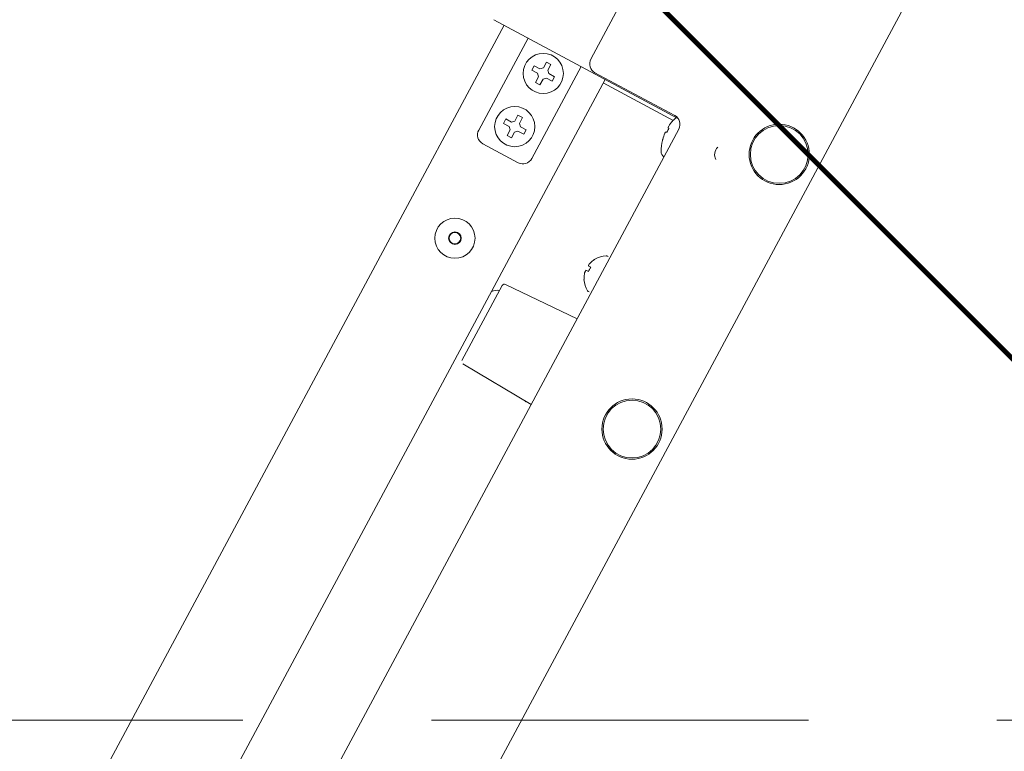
# Model space of a CAD drawing. Extents: x 3940905 to 4145695, y 925352 to 1109797.
# Tile 363 of 656: x 3983600 to 3983796, y 1101148 to 1101294. Entities that reach past the tile are written whole.
import ezdxf

# ---------------------------------------------------------------- set-up
doc = ezdxf.new("R2010")
doc.units = 0
doc.header["$LTSCALE"] = 750
doc.header["$MEASUREMENT"] = 0
doc.linetypes.add('DASHED', pattern=[0.75, 0.5, -0.25])
doc.layers.get('0').update_dxf_attribs({"linetype": 'CONTINUOUS', "lineweight": 0})
doc.layers.add('CKD Equipments', color=252, linetype='CONTINUOUS', lineweight=0)

# ---------------------------------------------------------------- blocks, each defined once
blk = doc.blocks.new('4')
at = {"color": 1, "linetype": 'DASHED', "ltscale": 0.2, "const_width": 1}
blk.add_lwpolyline([(4050788.81, 1046868.24), (4049888.81, 1047768.24)], dxfattribs=at)
at = {"color": 1, "linetype": 'DASHED', "ltscale": 0.2}
blk.add_lwpolyline([(4049888.81, 1047768.24), (4050788.81, 1047768.24), (4050788.81, 1046868.24), (4049888.81, 1046868.24)], close=True, dxfattribs=at)

msp = doc.modelspace()

# ---------------------------------------------------------------- linework, layer by layer
at = {"layer": 'CKD Equipments', "color": 7, "linetype": 'Continuous'}
for p, q in [((3983714.13, 1101285.95, 1431.4), (3983731.41, 1101318.17, 1431.4)), ((3983782.91, 1101308.41, 1431.4), (3983439.16, 1100667.47, 1431.4)), ((3983731.46, 1101274.14, 1431.4), (3983694.82, 1101293.79, 1431.4)), ((3983412.49, 1100762.48, 1431.4), (3983696.86, 1101292.7, 1431.4)), ((3983691.8, 1101271.82, 1431.4), (3983701.62, 1101290.14, 1431.4)), ((3983705.29, 1101285.35, 1431.4), (3983704.68, 1101284.21, 1431.4)), ((3983706.18, 1101284.88, 1431.4), (3983705.29, 1101285.35, 1431.4)), ((3983702.37, 1101266.15, 1431.4), (3983712.2, 1101284.47, 1431.4)), ((3983702.86, 1101284.62, 1431.4), (3983702.38, 1101283.74, 1431.4)), ((3983702.38, 1101283.74, 1431.4), (3983703.53, 1101283.12, 1431.4)), ((3983704, 1101284, 1431.4), (3983702.86, 1101284.62, 1431.4)), ((3983704.68, 1101284.21, 1431.4), (3983704, 1101284, 1431.4)), ((3983705.56, 1101283.73, 1431.4), (3983706.18, 1101284.88, 1431.4)), ((3983705.77, 1101283.06, 1431.4), (3983705.56, 1101283.73, 1431.4)), ((3983432.66, 1100751.8, 1431.4), (3983716.96, 1101281.91, 1431.4)), ((3983703.73, 1101282.44, 1431.4), (3983703.12, 1101281.3, 1431.4)), ((3983703.53, 1101283.12, 1431.4), (3983703.73, 1101282.44, 1431.4)), ((3983704, 1101280.83, 1431.4), (3983704.62, 1101281.97, 1431.4)), ((3983704.62, 1101281.97, 1431.4), (3983705.29, 1101282.18, 1431.4)), ((3983705.29, 1101282.18, 1431.4), (3983706.44, 1101281.56, 1431.4)), ((3983706.91, 1101282.44, 1431.4), (3983705.77, 1101283.06, 1431.4)), ((3983706.44, 1101281.56, 1431.4), (3983706.91, 1101282.44, 1431.4)), ((3983714.94, 1101283.24, 1431.4), (3983730.81, 1101274.73, 1431.4)), ((3983703.12, 1101281.3, 1431.4), (3983704, 1101280.83, 1431.4)), ((3983730.51, 1101273.75, 1431.4), (3983716.59, 1101281.22, 1431.4)), ((3983697.19, 1101274.04, 1431.4), (3983696.71, 1101273.16, 1431.4)), ((3983698.33, 1101273.43, 1431.4), (3983697.19, 1101274.04, 1431.4)), ((3983699.01, 1101273.63, 1431.4), (3983698.33, 1101273.43, 1431.4)), ((3983699.62, 1101274.78, 1431.4), (3983699.01, 1101273.63, 1431.4)), ((3983700.5, 1101274.3, 1431.4), (3983699.62, 1101274.78, 1431.4)), ((3983699.89, 1101273.16, 1431.4), (3983700.5, 1101274.3, 1431.4)), ((3983730.54, 1101273.8, 1431.4), (3983730.53, 1101273.8, 1431.4)), ((3983731.62, 1101272.03, 1431.4), (3983448.99, 1100745.03, 1431.4)), ((3983696.71, 1101273.16, 1431.4), (3983697.86, 1101272.55, 1431.4)), ((3983698.06, 1101271.87, 1431.4), (3983697.45, 1101270.72, 1431.4)), ((3983697.86, 1101272.55, 1431.4), (3983698.06, 1101271.87, 1431.4)), ((3983698.94, 1101271.4, 1431.4), (3983699.62, 1101271.6, 1431.4)), ((3983699.62, 1101271.6, 1431.4), (3983700.77, 1101270.99, 1431.4)), ((3983700.09, 1101272.48, 1431.4), (3983699.89, 1101273.16, 1431.4)), ((3983701.24, 1101271.87, 1431.4), (3983700.09, 1101272.48, 1431.4)), ((3983700.77, 1101270.99, 1431.4), (3983701.24, 1101271.87, 1431.4)), ((3983697.45, 1101270.72, 1431.4), (3983698.33, 1101270.25, 1431.4)), ((3983698.33, 1101270.25, 1431.4), (3983698.94, 1101271.4, 1431.4)), ((3983728.35, 1101269.75, 1431.4), (3983728.36, 1101269.75, 1431.4)), ((3983699.67, 1101265.34, 1431.4), (3983692.62, 1101269.12, 1431.4)), ((3983714.96, 1101246.13, 1431.4), (3983714.93, 1101246.14, 1431.4)), ((3983717.56, 1101246.66, 1431.4), (3983717.39, 1101246.75, 1431.4)), ((3983714.11, 1101244.54, 1431.4), (3983713.62, 1101244.8, 1431.4)), ((3983713.15, 1101243.92, 1431.4), (3983713.63, 1101243.66, 1431.4)), ((3983688.48, 1101225.97, 1431.4), (3983696.5, 1101240.91, 1431.4)), ((3983711.38, 1101234.28, 1431.4), (3983697.15, 1101241.13, 1431.4)), ((3983712.75, 1101242.09, 1431.4), (3983712.78, 1101242.07, 1431.4)), ((3983713.78, 1101239.61, 1431.4), (3983713.61, 1101239.7, 1431.4)), ((3983688.67, 1101225.3, 1431.4), (3983702.24, 1101217.24, 1431.4)), ((3983701.03, 1101217.83, 1431.4), (3983701.14, 1101217.77, 1431.4))]:
    msp.add_line(p, q, dxfattribs=at)
for centre, radius in [((3983704.65, 1101283.09, 1431.4), 4), ((3983698.98, 1101272.51, 1431.4), 4), ((3983751.61, 1101266.98, 1431.4), 6), ((3983751.61, 1101266.98, 1431.4), 5.75), ((3983687.07, 1101250.31, 1431.4), 4), ((3983687.07, 1101250.31, 1431.4), 1.25), ((3983687.07, 1101250.31, 1431.4), 1.15), ((3983722.31, 1101212.34, 1431.4), 6), ((3983722.31, 1101212.34, 1431.4), 5.75)]:
    msp.add_circle(centre, radius, dxfattribs=at)
for centre, radius, start, end in [((3983715.89, 1101285, 1431.4), 2, 151.7949, 241.7949), ((3983737.13, 1101267.74, 1431.4), 8.95, 138.8931, 147.1342), ((3983737.12, 1101267.74, 1431.4), 8.95, 137.4005, 138.8883), ((3983737.19, 1101267.62, 1431.4), 9.08, 132.2438, 137.1273), ((3983729.86, 1101272.97, 1431.4), 2, 331.7949, 61.7949), ((3983693.56, 1101270.88, 1431.4), 2, 151.7949, 241.7949), ((3983737.19, 1101267.62, 1431.4), 8.79, 149.1859, 154.4039), ((3983737.11, 1101267.75, 1431.4), 8.94, 147.1402, 148.4446), ((3983737.19, 1101267.62, 1431.4), 9.08, 166.4625, 180.397), ((3983737.05, 1101267.61, 1431.4), 8.95, 164.7015, 166.1893), ((3983737.06, 1101267.61, 1431.4), 8.95, 156.4556, 164.6967), ((3983737.04, 1101267.61, 1431.4), 8.94, 155.1452, 156.4496), ((3983740.75, 1101266.96, 1431.4), 2, 133.0016, 209.9931), ((3983740.75, 1101266.96, 1431.4), 2, 133.0016, 209.9931), ((3983700.61, 1101267.1, 1431.4), 2, 241.7949, 331.7949), ((3983729.35, 1101267.57, 1431.4), 1.25, 180.397, 236.8806), ((3983717.35, 1101242.02, 1431.4), 4.75, 120.2608, 122.8262), ((3983717.36, 1101242, 1431.4), 4.8, 92.0961, 120.4222), ((3983717.2, 1101246.4, 1431.4), 0.4, 61.7949, 92.0961), ((3983715.49, 1101244.08, 1431.4), 2.01, 156.9351, 159.0693), ((3983717.19, 1101242.32, 1431.4), 3.8, 144.23, 159.3598), ((3983715.47, 1101244.09, 1431.4), 1.98, 156.0805, 156.9322), ((3983715.46, 1101244.1, 1431.4), 1.97, 154.8183, 156.0809), ((3983715.45, 1101244.1, 1431.4), 1.96, 153.7912, 154.8178), ((3983715.45, 1101244.11, 1431.4), 1.95, 152.7211, 153.7912), ((3983715.44, 1101244.11, 1431.4), 1.95, 151.5954, 152.7208), ((3983715.45, 1101244.11, 1431.4), 1.95, 150.6408, 151.5954), ((3983715.45, 1101244.1, 1431.4), 1.95, 149.4182, 150.6404), ((3983715.45, 1101244.1, 1431.4), 1.96, 148.579, 149.4184), ((3983715.46, 1101244.1, 1431.4), 1.97, 147.1933, 148.5782), ((3983715.47, 1101244.09, 1431.4), 1.98, 146.5391, 147.194), ((3983715.49, 1101244.08, 1431.4), 2.01, 144.5208, 146.5364), ((3983717.28, 1101242.11, 1431.4), 4.64, 135.3985, 137.4773), ((3983717.3, 1101242.09, 1431.4), 4.67, 134.4177, 135.4), ((3983717.31, 1101242.07, 1431.4), 4.68, 133.3299, 134.4176), ((3983717.32, 1101242.06, 1431.4), 4.7, 131.2762, 133.3293), ((3983717.33, 1101242.05, 1431.4), 4.72, 130.7926, 131.2768), ((3983717.34, 1101242.05, 1431.4), 4.72, 129.2473, 130.7924), ((3983717.34, 1101242.04, 1431.4), 4.73, 128.4775, 129.2475), ((3983717.34, 1101242.04, 1431.4), 4.73, 127.2227, 128.4774), ((3983717.35, 1101242.03, 1431.4), 4.74, 126.2547, 127.2227), ((3983717.35, 1101242.03, 1431.4), 4.74, 125.1137, 126.2547), ((3983717.35, 1101242.03, 1431.4), 4.75, 123.7875, 125.1136), ((3983717.35, 1101242.02, 1431.4), 4.75, 122.8265, 123.7875), ((3983717.52, 1101242.35, 1431.4), 4.74, 176.3671, 177.3351), ((3983717.52, 1101242.35, 1431.4), 4.74, 177.3351, 178.4761), ((3983717.52, 1101242.35, 1431.4), 4.75, 178.4762, 179.8023), ((3983717.53, 1101242.35, 1431.4), 4.75, 179.8023, 180.7633), ((3983717.53, 1101242.35, 1431.4), 4.75, 180.7636, 183.329), ((3983717.51, 1101242.35, 1431.4), 4.73, 174.3423, 175.1123), ((3983717.51, 1101242.35, 1431.4), 4.73, 175.1124, 176.3671), ((3983717.5, 1101242.35, 1431.4), 4.72, 172.7974, 174.3425), ((3983717.49, 1101242.35, 1431.4), 4.72, 172.313, 172.7972), ((3983717.48, 1101242.35, 1431.4), 4.7, 170.2605, 172.3136), ((3983717.46, 1101242.36, 1431.4), 4.68, 169.1722, 170.2599), ((3983717.45, 1101242.36, 1431.4), 4.67, 168.1898, 169.1721), ((3983717.41, 1101242.37, 1431.4), 4.64, 166.1125, 168.1913), ((3983714.79, 1101242.76, 1431.4), 2.01, 157.0534, 159.069), ((3983714.77, 1101242.77, 1431.4), 1.98, 156.3958, 157.0507), ((3983714.76, 1101242.78, 1431.4), 1.97, 155.0116, 156.3965), ((3983714.75, 1101242.78, 1431.4), 1.96, 154.1714, 155.0108), ((3983714.74, 1101242.78, 1431.4), 1.96, 152.9494, 154.1715), ((3983714.74, 1101242.79, 1431.4), 1.95, 150.8691, 152.949), ((3983714.74, 1101242.78, 1431.4), 1.95, 149.7985, 150.8688), ((3983714.74, 1101242.78, 1431.4), 1.96, 148.7721, 149.7985), ((3983714.75, 1101242.78, 1431.4), 1.97, 147.5089, 148.7716), ((3983714.76, 1101242.77, 1431.4), 1.98, 146.6577, 147.5093), ((3983714.78, 1101242.76, 1431.4), 2.01, 144.5205, 146.6548), ((3983696.94, 1101240.67, 1431.4), 0.5, 64.2949, 151.7949), ((3983717.55, 1101242.35, 1431.4), 4.8, 183.1676, 211.4937), ((3983695.46, 1101236.95, 1431.4), 3, 80.4346, 111.8485), ((3983713.8, 1101240.06, 1431.4), 0.4, 211.4937, 241.7949)]:
    msp.add_arc(centre, radius, start, end, dxfattribs=at)
for points, knots in [([(3983729.5, 1101272.41, 1431.4), (3983729.5, 1101272.41, 1431.4), (3983729.5, 1101272.42, 1431.4), (3983729.5, 1101272.42, 1431.4), (3983729.5, 1101272.43, 1431.4)], [0, 0, 0, 0, 0.506571, 1, 1, 1, 1]), ([(3983729.64, 1101272.13, 1431.4), (3983729.6, 1101272.18, 1431.4), (3983729.54, 1101272.26, 1431.4), (3983729.5, 1101272.37, 1431.4), (3983729.5, 1101272.41, 1431.4)], [0, 0, 0, 0, 0.586958, 1, 1, 1, 1]), ([(3983728.93, 1101271.37, 1431.4), (3983728.93, 1101271.37, 1431.4), (3983728.94, 1101271.37, 1431.4), (3983728.94, 1101271.38, 1431.4), (3983728.95, 1101271.38, 1431.4)], [0, 0, 0, 0, 0.493429, 1, 1, 1, 1]), ([(3983728.95, 1101271.38, 1431.4), (3983728.99, 1101271.4, 1431.4), (3983729.09, 1101271.43, 1431.4), (3983729.2, 1101271.42, 1431.4), (3983729.26, 1101271.42, 1431.4)], [0, 0, 0, 0, 0.413042, 1, 1, 1, 1])]:
    msp.add_open_spline(points, degree=3, knots=knots, dxfattribs=at)

# ---------------------------------------------------------------- block references
msp.add_blockref('4', (-66918.91, 54286.19))

doc.saveas('drawing.dxf')
